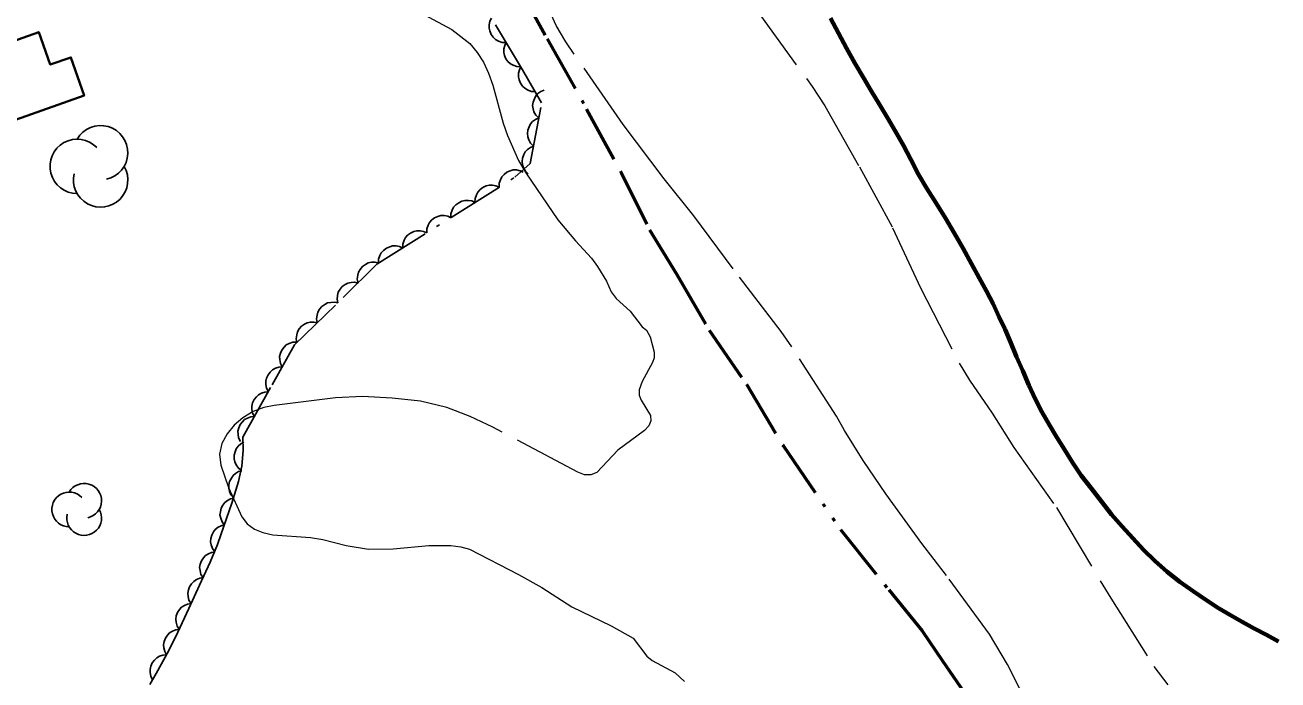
# Model space of a CAD drawing. Extents: x 355726 to 357533, y 5103782 to 5105258.
# Drawn here: x 356918.7 to 356984.6, y 5104407 to 5104441.5 of the extents above; entities that cross this region are included whole.
import ezdxf

# ---------------------------------------------------------------- set-up
doc = ezdxf.new("R2010")
doc.units = 0
doc.header["$LTSCALE"] = 0.6
for name, pattern in [('DASH_DOUBLE_DOT', [9.2, 5, -1.2, 0.3, -1.2, 0.3, -1.2]), ('DOT_DASHED', [7.7, 5, -1.2, 0.3, -1.2]), ('LONG_DASHED', [7.5, 6, -1.5])]:
    doc.linetypes.add(name, pattern=pattern)
for name, color, linetype, lineweight in [('2', 7, 'LONG_DASHED', 13), ('22', 7, 'Continuous', 13), ('31', 7, 'Continuous', 35), ('4', 7, 'DASH_DOUBLE_DOT', 53), ('44', 7, 'Continuous', 25)]:
    doc.layers.add(name, color=color, linetype=linetype, lineweight=lineweight)

msp = doc.modelspace()

# ---------------------------------------------------------------- linework, layer by layer
at = {"layer": '2'}
for points in [[(356938.42, 5104442.69), (356941.15, 5104441.23), (356942.1, 5104440.5), (356942.48, 5104440.03), (356942.81, 5104439.51), (356943.08, 5104438.93), (356943.3, 5104438.3), (356943.85, 5104436.3), (356944.08, 5104435.65), (356944.66, 5104434.34), (356945.05, 5104433.69), (356946.72, 5104431.21), (356947.65, 5104430.11), (356948.5, 5104429.2), (356948.82, 5104428.76), (356949.28, 5104427.99), (356949.54, 5104427.43), (356949.79, 5104427.07), (356950.53, 5104426.4), (356951.17, 5104425.59)], [(356971.18, 5104406.24), (356970.4, 5104407.8), (356969.45, 5104409.4), (356967.18, 5104412.5), (356965.89, 5104414.17), (356964, 5104416.8), (356962.8, 5104418.55), (356961.81, 5104420.13), (356961.4, 5104420.88), (356959.05, 5104424.53), (356958.48, 5104425.34), (356955.95, 5104428.63), (356953.89, 5104431.43), (356952.33, 5104433.38), (356950.16, 5104436.24), (356947.14, 5104440.59), (356946.64, 5104441.45), (356946.23, 5104442.34)], [(356957.16, 5104442.29), (356960.12, 5104438.23), (356960.78, 5104437.21), (356962.6, 5104434.01), (356964.35, 5104430.8), (356965.82, 5104427.63), (356967.86, 5104423.67), (356968.39, 5104422.78), (356969.59, 5104421.04), (356970.74, 5104419.23), (356972.97, 5104416.07), (356975.83, 5104411.3), (356978.1, 5104407.71), (356978.83, 5104406.73)], [(356951.17, 5104425.59), (356951.39, 5104425.41), (356951.58, 5104425.05), (356951.79, 5104424.25), (356951.79, 5104423.96), (356951.71, 5104423.7), (356951.16, 5104422.71), (356951, 5104422.26), (356951.01, 5104421.99), (356951.11, 5104421.73), (356951.61, 5104420.91), (356951.63, 5104420.63), (356951.51, 5104420.38), (356951.29, 5104420.13), (356949.88, 5104419.09), (356948.78, 5104417.92), (356948.46, 5104417.79), (356948.13, 5104417.8), (356947.78, 5104417.93), (356943.31, 5104420.3), (356942.12, 5104420.87), (356940.88, 5104421.34), (356939.5, 5104421.67), (356938, 5104421.83), (356936.45, 5104421.92), (356935.02, 5104421.84), (356931.8, 5104421.44), (356931.25, 5104421.33), (356930.68, 5104421.12), (356930.15, 5104420.8), (356929.69, 5104420.4), (356929.32, 5104419.95), (356929.03, 5104419.45), (356928.92, 5104418.88), (356928.99, 5104418.3), (356929.39, 5104417.13), (356930.1, 5104415.59), (356930.37, 5104415.21), (356930.76, 5104414.94), (356931.2, 5104414.76), (356931.72, 5104414.63), (356933.7, 5104414.49), (356934.35, 5104414.38), (356935.59, 5104414.07), (356936.76, 5104413.88), (356938.05, 5104413.9), (356939.93, 5104414.07), (356941.09, 5104414.08), (356941.62, 5104414.01), (356942.08, 5104413.88), (356944.65, 5104412.55), (356945.89, 5104411.86), (356947.46, 5104410.84), (356949.54, 5104409.84), (356950.69, 5104409.19), (356951.42, 5104408.25), (356951.69, 5104408.01), (356952.9, 5104407.37), (356953.4, 5104406.92)]]:
    msp.add_lwpolyline(points, dxfattribs=at)
at = {"layer": '22', "linetype": 'LONG_DASHED', "lineweight": 70}
msp.add_lwpolyline([(356961.08, 5104441.84), (356961.51, 5104441.04), (356961.93, 5104440.26), (356962.36, 5104439.47), (356962.8, 5104438.72), (356963.23, 5104438), (356963.66, 5104437.28), (356964.08, 5104436.58), (356964.51, 5104435.86), (356964.92, 5104435.13), (356965.31, 5104434.4), (356965.71, 5104433.61), (356966.16, 5104432.86), (356966.64, 5104432.09), (356967.13, 5104431.3), (356967.61, 5104430.5), (356968.07, 5104429.7), (356968.5, 5104428.9), (356968.91, 5104428.17), (356969.3, 5104427.47), (356969.64, 5104426.8), (356969.95, 5104426.13), (356970.28, 5104425.45), (356970.57, 5104424.75), (356970.88, 5104424.01), (356971.2, 5104423.26), (356971.53, 5104422.51), (356971.86, 5104421.79), (356972.2, 5104421.11), (356972.59, 5104420.45), (356972.98, 5104419.8), (356973.4, 5104419.13), (356973.82, 5104418.45), (356974.27, 5104417.76), (356974.8, 5104417.09), (356975.35, 5104416.38), (356975.88, 5104415.7), (356976.43, 5104415.07), (356976.99, 5104414.45), (356977.56, 5104413.84), (356978.16, 5104413.26), (356978.8, 5104412.69), (356979.47, 5104412.16), (356980.17, 5104411.67), (356980.84, 5104411.22), (356981.5, 5104410.78), (356982.13, 5104410.4), (356982.76, 5104410.05), (356983.39, 5104409.71), (356984.03, 5104409.37), (356984.67, 5104409.01)], dxfattribs=at)
at = {"layer": '31'}
msp.add_lwpolyline([(356915.39, 5104435.5), (356914.08, 5104439.22), (356919.4, 5104441.1), (356920.01, 5104439.39), (356921.09, 5104439.77), (356921.79, 5104437.76), (356915.39, 5104435.5)], close=True, dxfattribs=at)
at = {"layer": '4'}
msp.add_lwpolyline([(356920.01, 5104481.3), (356923.25, 5104476.03), (356925.25, 5104472.57), (356927.28, 5104469.87), (356929.62, 5104467.39), (356935.6, 5104458.38), (356938.44, 5104453.28), (356940.43, 5104449.81), (356942.6, 5104446.65), (356944.61, 5104443.57), (356946.17, 5104440.74), (356948.24, 5104437.05), (356950.08, 5104433.67), (356951.56, 5104430.69), (356952.99, 5104428.33), (356954.7, 5104425.41), (356956.65, 5104422.57), (356958.58, 5104419.34), (356961.61, 5104414.91), (356964.15, 5104411.73), (356965.9, 5104409.58), (356966.98, 5104408), (356968.71, 5104405.47)], dxfattribs=at)
at = {"layer": '44', "linetype": 'DOT_DASHED'}
msp.add_lwpolyline([(356925.25, 5104406.76), (356925.58, 5104407.34), (356926.25, 5104408.55), (356926.72, 5104409.51), (356927.3, 5104410.76), (356927.87, 5104411.98), (356928.43, 5104413.2), (356928.81, 5104414.13), (356929.15, 5104415.09), (356929.57, 5104416.3), (356929.92, 5104417.44), (356930.09, 5104418.25), (356930.16, 5104419.08), (356930.14, 5104419.77), (356931.69, 5104422.53), (356932.86, 5104424.63), (356935.43, 5104427.12), (356937.2, 5104428.88), (356944.47, 5104433.46), (356945.27, 5104434.19), (356945.87, 5104437.38), (356944.87, 5104439.11), (356943.44, 5104441.48)], dxfattribs=at)
at = {"layer": '44'}
for points in [[(356944, 5104440.55), (356943.79, 5104440.56), (356943.6, 5104440.63), (356943.45, 5104440.71), (356943.33, 5104440.83), (356943.22, 5104440.98), (356943.15, 5104441.16), (356943.11, 5104441.31), (356943.11, 5104441.49), (356943.15, 5104441.67), (356943.23, 5104441.84)], [(356944.78, 5104439.27), (356944.57, 5104439.28), (356944.38, 5104439.35), (356944.23, 5104439.42), (356944.1, 5104439.55), (356943.99, 5104439.69), (356943.92, 5104439.87), (356943.88, 5104440.03), (356943.89, 5104440.21), (356943.93, 5104440.39), (356944, 5104440.55)], [(356945.53, 5104437.97), (356945.32, 5104437.98), (356945.13, 5104438.06), (356944.99, 5104438.14), (356944.86, 5104438.26), (356944.76, 5104438.41), (356944.69, 5104438.59), (356944.65, 5104438.75), (356944.66, 5104438.93), (356944.7, 5104439.11), (356944.78, 5104439.27)], [(356945.72, 5104436.58), (356945.57, 5104436.72), (356945.47, 5104436.9), (356945.42, 5104437.06), (356945.4, 5104437.23), (356945.42, 5104437.41), (356945.49, 5104437.59), (356945.56, 5104437.74), (356945.68, 5104437.87), (356945.83, 5104437.98), (356946, 5104438.05)], [(356945.44, 5104435.1), (356945.29, 5104435.25), (356945.2, 5104435.43), (356945.14, 5104435.58), (356945.13, 5104435.76), (356945.14, 5104435.94), (356945.21, 5104436.12), (356945.28, 5104436.27), (356945.4, 5104436.39), (356945.55, 5104436.5), (356945.72, 5104436.58)], [(356945.16, 5104433.63), (356945.02, 5104433.77), (356944.92, 5104433.95), (356944.86, 5104434.11), (356944.85, 5104434.28), (356944.87, 5104434.47), (356944.93, 5104434.65), (356945, 5104434.79), (356945.13, 5104434.92), (356945.28, 5104435.03), (356945.44, 5104435.1)], [(356943.63, 5104432.93), (356943.64, 5104433.14), (356943.7, 5104433.33), (356943.78, 5104433.48), (356943.9, 5104433.61), (356944.05, 5104433.72), (356944.22, 5104433.8), (356944.38, 5104433.84), (356944.55, 5104433.84), (356944.74, 5104433.8), (356944.9, 5104433.73)], [(356942.36, 5104432.13), (356942.37, 5104432.34), (356942.44, 5104432.53), (356942.51, 5104432.68), (356942.63, 5104432.81), (356942.78, 5104432.92), (356942.95, 5104433), (356943.11, 5104433.04), (356943.29, 5104433.04), (356943.47, 5104433), (356943.63, 5104432.93)], [(356941.09, 5104431.33), (356941.1, 5104431.54), (356941.17, 5104431.73), (356941.24, 5104431.88), (356941.36, 5104432.01), (356941.51, 5104432.12), (356941.68, 5104432.2), (356941.84, 5104432.24), (356942.02, 5104432.24), (356942.2, 5104432.21), (356942.36, 5104432.13)], [(356939.83, 5104430.53), (356939.83, 5104430.74), (356939.9, 5104430.94), (356939.97, 5104431.08), (356940.09, 5104431.21), (356940.24, 5104431.32), (356940.41, 5104431.4), (356940.57, 5104431.44), (356940.75, 5104431.44), (356940.93, 5104431.41), (356941.09, 5104431.33)], [(356938.56, 5104429.73), (356938.56, 5104429.94), (356938.63, 5104430.14), (356938.7, 5104430.28), (356938.82, 5104430.41), (356938.97, 5104430.52), (356939.15, 5104430.6), (356939.3, 5104430.64), (356939.48, 5104430.64), (356939.66, 5104430.61), (356939.83, 5104430.53)], [(356937.29, 5104428.93), (356937.29, 5104429.14), (356937.36, 5104429.34), (356937.43, 5104429.48), (356937.55, 5104429.61), (356937.7, 5104429.72), (356937.88, 5104429.8), (356938.03, 5104429.84), (356938.21, 5104429.84), (356938.39, 5104429.81), (356938.56, 5104429.73)], [(356936.21, 5104427.89), (356936.17, 5104428.1), (356936.19, 5104428.3), (356936.23, 5104428.46), (356936.32, 5104428.61), (356936.44, 5104428.76), (356936.6, 5104428.87), (356936.74, 5104428.95), (356936.91, 5104428.98), (356937.1, 5104428.99), (356937.27, 5104428.95)], [(356935.15, 5104426.84), (356935.11, 5104427.04), (356935.13, 5104427.24), (356935.17, 5104427.4), (356935.26, 5104427.56), (356935.38, 5104427.7), (356935.53, 5104427.81), (356935.67, 5104427.89), (356935.85, 5104427.92), (356936.03, 5104427.93), (356936.21, 5104427.89)], [(356934.06, 5104425.8), (356934.03, 5104426), (356934.05, 5104426.2), (356934.09, 5104426.36), (356934.18, 5104426.51), (356934.31, 5104426.65), (356934.46, 5104426.76), (356934.61, 5104426.84), (356934.78, 5104426.87), (356934.97, 5104426.88), (356935.14, 5104426.84)], [(356932.99, 5104424.75), (356932.95, 5104424.96), (356932.98, 5104425.16), (356933.02, 5104425.32), (356933.11, 5104425.47), (356933.23, 5104425.61), (356933.39, 5104425.72), (356933.53, 5104425.8), (356933.7, 5104425.83), (356933.89, 5104425.83), (356934.06, 5104425.8)], [(356932.22, 5104423.47), (356932.12, 5104423.66), (356932.09, 5104423.86), (356932.08, 5104424.03), (356932.12, 5104424.2), (356932.2, 5104424.36), (356932.32, 5104424.51), (356932.43, 5104424.63), (356932.59, 5104424.71), (356932.77, 5104424.77), (356932.95, 5104424.78)], [(356931.49, 5104422.16), (356931.39, 5104422.35), (356931.36, 5104422.55), (356931.35, 5104422.72), (356931.39, 5104422.89), (356931.47, 5104423.05), (356931.59, 5104423.2), (356931.7, 5104423.32), (356931.86, 5104423.4), (356932.04, 5104423.46), (356932.22, 5104423.47)], [(356930.75, 5104420.86), (356930.66, 5104421.04), (356930.62, 5104421.24), (356930.62, 5104421.41), (356930.66, 5104421.58), (356930.74, 5104421.75), (356930.86, 5104421.9), (356930.97, 5104422.01), (356931.13, 5104422.09), (356931.31, 5104422.15), (356931.48, 5104422.16)], [(356930.02, 5104419.55), (356929.92, 5104419.74), (356929.89, 5104419.94), (356929.88, 5104420.1), (356929.93, 5104420.27), (356930, 5104420.44), (356930.12, 5104420.59), (356930.24, 5104420.7), (356930.39, 5104420.78), (356930.57, 5104420.84), (356930.75, 5104420.86)], [(356930.07, 5104418.02), (356929.91, 5104418.15), (356929.79, 5104418.32), (356929.72, 5104418.47), (356929.69, 5104418.64), (356929.69, 5104418.83), (356929.74, 5104419.01), (356929.79, 5104419.16), (356929.9, 5104419.3), (356930.04, 5104419.43), (356930.2, 5104419.52)], [(356929.66, 5104416.58), (356929.52, 5104416.74), (356929.45, 5104416.93), (356929.41, 5104417.09), (356929.41, 5104417.26), (356929.45, 5104417.44), (356929.54, 5104417.62), (356929.63, 5104417.75), (356929.76, 5104417.87), (356929.92, 5104417.96), (356930.1, 5104418.01)], [(356929.17, 5104415.16), (356929.05, 5104415.32), (356928.98, 5104415.52), (356928.94, 5104415.68), (356928.96, 5104415.85), (356929, 5104416.03), (356929.09, 5104416.2), (356929.19, 5104416.33), (356929.33, 5104416.44), (356929.49, 5104416.53), (356929.67, 5104416.57)], [(356928.67, 5104413.74), (356928.55, 5104413.91), (356928.48, 5104414.1), (356928.45, 5104414.26), (356928.46, 5104414.44), (356928.51, 5104414.62), (356928.6, 5104414.79), (356928.69, 5104414.92), (356928.84, 5104415.03), (356929, 5104415.11), (356929.17, 5104415.16)], [(356928.05, 5104412.38), (356927.94, 5104412.55), (356927.89, 5104412.75), (356927.87, 5104412.92), (356927.9, 5104413.09), (356927.97, 5104413.26), (356928.07, 5104413.42), (356928.18, 5104413.55), (356928.33, 5104413.64), (356928.5, 5104413.71), (356928.68, 5104413.74)], [(356927.42, 5104411.02), (356927.31, 5104411.2), (356927.26, 5104411.39), (356927.25, 5104411.56), (356927.28, 5104411.73), (356927.34, 5104411.9), (356927.45, 5104412.06), (356927.56, 5104412.18), (356927.71, 5104412.28), (356927.88, 5104412.35), (356928.05, 5104412.38)], [(356926.79, 5104409.66), (356926.68, 5104409.83), (356926.63, 5104410.03), (356926.61, 5104410.2), (356926.64, 5104410.37), (356926.71, 5104410.54), (356926.81, 5104410.7), (356926.92, 5104410.82), (356927.07, 5104410.92), (356927.24, 5104410.99), (356927.42, 5104411.02)], [(356926.13, 5104408.31), (356926.03, 5104408.49), (356925.98, 5104408.69), (356925.97, 5104408.85), (356926, 5104409.02), (356926.07, 5104409.2), (356926.18, 5104409.35), (356926.29, 5104409.47), (356926.44, 5104409.56), (356926.61, 5104409.63), (356926.79, 5104409.65)], [(356925.39, 5104407), (356925.3, 5104407.19), (356925.26, 5104407.39), (356925.26, 5104407.55), (356925.3, 5104407.72), (356925.37, 5104407.89), (356925.49, 5104408.04), (356925.61, 5104408.16), (356925.76, 5104408.24), (356925.94, 5104408.3), (356926.12, 5104408.31)]]:
    msp.add_lwpolyline(points, dxfattribs=at)
for centre, radius, start, end in [((356922.658, 5104434.749), 1.433, 282.26917, 149.72626), ((356921.426, 5104434.032), 1.433, 44.11537, 269.80396), ((356922.658, 5104433.316), 1.433, 166.93686, 29.62122), ((356921.791, 5104416.427), 0.913, 282.26917, 149.72626), ((356921.006, 5104415.971), 0.913, 44.11537, 269.80396), ((356921.791, 5104415.514), 0.913, 166.93686, 29.62122)]:
    msp.add_arc(centre, radius, start, end, dxfattribs=at)

doc.saveas('drawing.dxf')
